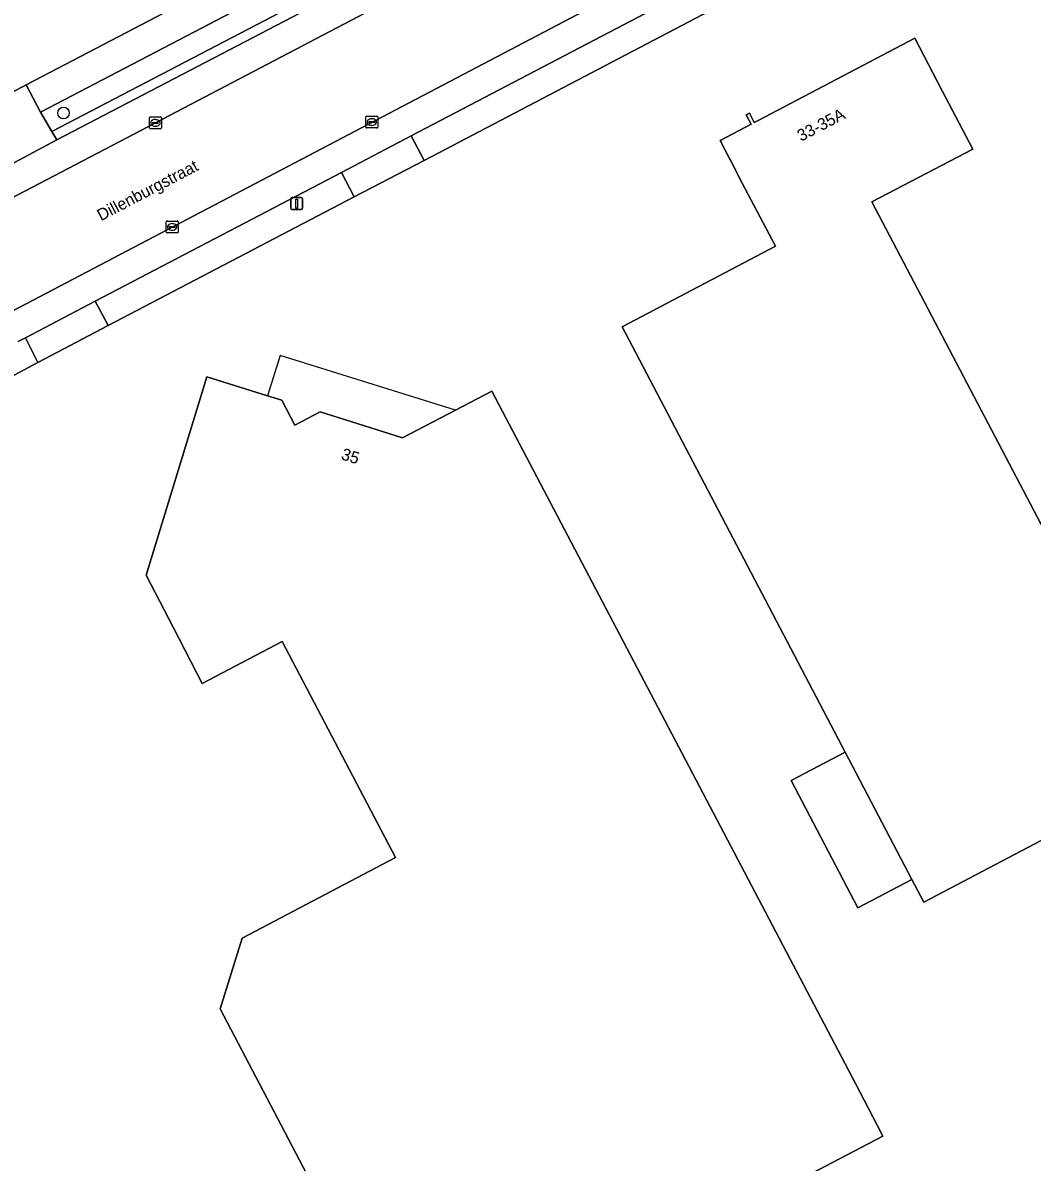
# Model space of a CAD drawing. Extents: x 157692 to 159674, y 381452 to 383291.
# Drawn here: x 158292.6 to 158377.6, y 381746.9 to 381842.8 of the extents above; entities that cross this region are included whole.
import ezdxf

# ---------------------------------------------------------------- set-up
doc = ezdxf.new("R2010")
doc.units = 0
for name, color, linetype in [('IMGEO_Boom', 7, 'Continuous'), ('IMGEO_Erf', 7, 'Continuous'), ('IMGEO_Groenvoorziening', 7, 'Continuous'), ('IMGEO_Kolk', 7, 'Continuous'), ('IMGEO_Lichtmast', 7, 'Continuous'), ('IMGEO_Openbare_ruimte_label', 7, 'Continuous'), ('IMGEO_Pand', 7, 'Continuous'), ('IMGEO_Pand_nummerreeks', 7, 'Continuous'), ('IMGEO_Pand_overbouw', 7, 'Continuous'), ('IMGEO_Parkeervlak_open', 7, 'Continuous'), ('IMGEO_Rijbaan_lokaal_gesloten', 7, 'Continuous'), ('IMGEO_Rijbaan_lokaal_open', 7, 'Continuous'), ('IMGEO_Voetpad_open', 7, 'Continuous')]:
    doc.layers.add(name, color=color, linetype=linetype)

msp = doc.modelspace()

# ---------------------------------------------------------------- linework, layer by layer
at = {"layer": 'IMGEO_Boom'}
msp.add_circle((158295.991, 381835.243), 0.489, dxfattribs=at)
at = {"layer": 'IMGEO_Erf'}
for points in [[(158217.316, 381839.906), (158270.263, 381825.792), (158286.558, 381834.286), (158292.839, 381837.605), (158310.343, 381846.755), (158316.773, 381850.116), (158323.795, 381853.778), (158342.759, 381863.76), (158347.941, 381866.531), (158348.596, 381866.872), (158358.563, 381872.057), (158364.635, 381875.26), (158392.478, 381889.849), (158400.12, 381893.872), (158401.991, 381894.865), (158408.14, 381898.064), (158436.465, 381912.9), (158441.823, 381915.706), (158446.378, 381918.092), (158458.186, 381924.156), (158466.161, 381928.413)], [(158416.142, 381764.387), (158441.975, 381777.745), (158461.034, 381788.171), (158500, 381809.488), (158502.7, 381810.965), (158517.225, 381818.911), (158502.7, 381848.284), (158500, 381853.744), (158473.086, 381908.164), (158468.009, 381905.516), (158408.054, 381874.141), (158402.221, 381871.049), (158376.84, 381857.708), (158371.263, 381854.776), (158369.169, 381853.676), (158368.188, 381853.16), (158362.112, 381850.005), (158326.367, 381831.251), (158320.477, 381828.192), (158299.749, 381817.336), (158293.835, 381814.232), (158289.45, 381811.892), (158283.086, 381808.549)]]:
    msp.add_lwpolyline(points, dxfattribs=at)
for points in [[(158357.276, 381779.033), (158361.826, 381781.42), (158345.364, 381812.81), (158343.042, 381817.238), (158355.968, 381824.024), (158352.88, 381829.87), (158352.45, 381830.742), (158352.093, 381831.422), (158351.297, 381832.94), (158353.915, 381834.314), (158353.473, 381835.085), (158353.754, 381835.222), (158354.173, 381834.448), (158354.483, 381834.611), (158367.683, 381841.542), (158370.005, 381837.115), (158372.578, 381832.209), (158364.077, 381827.77), (158389.286, 381779.728), (158368.459, 381768.773), (158367.446, 381770.704), (158362.896, 381768.317)], [(158323.96, 381772.543), (158314.42, 381790.731), (158307.678, 381787.188), (158305.25, 381791.883), (158302.954, 381796.324), (158308.072, 381813.038), (158313.184, 381811.438), (158314.365, 381811.069), (158315.463, 381808.959), (158317.611, 381810.064), (158324.541, 381807.889), (158329.01, 381810.217), (158332.059, 381811.805), (158334.384, 381807.379), (158362.682, 381753.509), (158364.526, 381750), (158365.008, 381749.083), (158325.61, 381728.481), (158323.288, 381732.91), (158314.326, 381750), (158309.193, 381759.788), (158311.05, 381765.753)]]:
    msp.add_lwpolyline(points, close=True, dxfattribs=at)
at = {"layer": 'IMGEO_Groenvoorziening'}
msp.add_lwpolyline([(158294.996, 381833.684), (158318.809, 381846.13), (158318.001, 381847.825), (158294.044, 381835.32)], close=True, dxfattribs=at)
at = {"layer": 'IMGEO_Kolk'}
for p, q in [((158303.308, 381834.912), (158304.16, 381834.912)), ((158321.455, 381834.055), (158321.455, 381834.907)), ((158321.53, 381834.981), (158322.382, 381834.981)), ((158322.456, 381834.907), (158322.456, 381834.055)), ((158303.233, 381833.986), (158303.233, 381834.838)), ((158303.492, 381834.406), (158303.492, 381834.418)), ((158303.93, 381834.369), (158303.532, 381834.369)), ((158303.535, 381834.455), (158303.933, 381834.455)), ((158303.744, 381834.132), (158303.719, 381834.132)), ((158303.721, 381834.692), (158303.746, 381834.692)), ((158303.976, 381834.418), (158303.976, 381834.406)), ((158304.234, 381834.838), (158304.234, 381833.986)), ((158322.382, 381833.981), (158321.53, 381833.981)), ((158321.714, 381834.475), (158321.714, 381834.487)), ((158322.152, 381834.438), (158321.754, 381834.438)), ((158321.757, 381834.524), (158322.155, 381834.524)), ((158321.966, 381834.201), (158321.941, 381834.201)), ((158321.943, 381834.761), (158321.968, 381834.761)), ((158322.198, 381834.487), (158322.198, 381834.475)), ((158304.16, 381833.912), (158303.308, 381833.912)), ((158304.644, 381825.222), (158304.644, 381826.074)), ((158304.719, 381826.148), (158305.571, 381826.148)), ((158304.903, 381825.642), (158304.903, 381825.654)), ((158305.341, 381825.605), (158304.943, 381825.605)), ((158304.946, 381825.691), (158305.344, 381825.691)), ((158305.155, 381825.368), (158305.13, 381825.368)), ((158305.132, 381825.928), (158305.157, 381825.928)), ((158305.387, 381825.654), (158305.387, 381825.642)), ((158305.645, 381826.074), (158305.645, 381825.222)), ((158305.571, 381825.148), (158304.719, 381825.148))]:
    msp.add_line(p, q, dxfattribs=at)
for points in [[(158303.308, 381834.912), (158304.16, 381834.912)], [(158321.455, 381834.055), (158321.455, 381834.907)], [(158321.53, 381834.981), (158322.382, 381834.981)], [(158322.456, 381834.907), (158322.456, 381834.055)], [(158303.233, 381833.986), (158303.233, 381834.838)], [(158304.234, 381834.838), (158304.234, 381833.986)], [(158322.382, 381833.981), (158321.53, 381833.981)], [(158304.16, 381833.912), (158303.308, 381833.912)], [(158304.644, 381825.222), (158304.644, 381826.074)], [(158304.719, 381826.148), (158305.571, 381826.148)], [(158305.645, 381826.074), (158305.645, 381825.222)], [(158305.571, 381825.148), (158304.719, 381825.148)]]:
    msp.add_lwpolyline(points, dxfattribs=at)
for centre, radius, start, end in [((158303.31, 381834.836), 0.0765, 91.55205, 178.44795), ((158303.31, 381834.836), 0.0765, 91.55205, 178.44795), ((158304.158, 381834.836), 0.0765, 1.55205, 88.44795), ((158304.158, 381834.836), 0.0765, 1.55205, 88.44795), ((158321.532, 381834.905), 0.0765, 91.55205, 178.44795), ((158321.532, 381834.905), 0.0765, 91.55205, 178.44795), ((158322.38, 381834.905), 0.0765, 1.55205, 88.44795), ((158322.38, 381834.905), 0.0765, 1.55205, 88.44795), ((158303.31, 381833.988), 0.0765, 181.55205, 268.44795), ((158303.31, 381833.988), 0.0765, 181.55205, 268.44795), ((158303.532, 381834.415), 0.0403, 85.87752, 175.75265), ((158303.529, 381834.405), 0.0366, 178.93798, 274.71019), ((158303.933, 381834.412), 0.043, 264.86636, 352.45326), ((158303.937, 381834.417), 0.0386, 1.73085, 96.63898), ((158304.158, 381833.988), 0.0765, 271.55205, 358.44795), ((158304.158, 381833.988), 0.0765, 271.55205, 358.44795), ((158321.532, 381834.057), 0.0765, 181.55205, 268.44795), ((158321.532, 381834.057), 0.0765, 181.55205, 268.44795), ((158321.754, 381834.484), 0.0403, 85.87752, 175.75265), ((158321.751, 381834.474), 0.0366, 178.93798, 274.71019), ((158322.155, 381834.481), 0.043, 264.86636, 352.45326), ((158322.159, 381834.486), 0.0386, 1.73085, 96.63898), ((158322.38, 381834.057), 0.0765, 271.55205, 358.44795), ((158322.38, 381834.057), 0.0765, 271.55205, 358.44795), ((158304.721, 381826.072), 0.0765, 91.55205, 178.44795), ((158304.721, 381826.072), 0.0765, 91.55205, 178.44795), ((158304.943, 381825.651), 0.0403, 85.87752, 175.75265), ((158304.94, 381825.641), 0.0366, 178.93798, 274.71019), ((158305.344, 381825.648), 0.043, 264.86636, 352.45326), ((158305.348, 381825.653), 0.0386, 1.73085, 96.63898), ((158305.569, 381826.072), 0.0765, 1.55205, 88.44795), ((158305.569, 381826.072), 0.0765, 1.55205, 88.44795), ((158304.721, 381825.224), 0.0765, 181.55205, 268.44795), ((158304.721, 381825.224), 0.0765, 181.55205, 268.44795), ((158305.569, 381825.224), 0.0765, 271.55205, 358.44795), ((158305.569, 381825.224), 0.0765, 271.55205, 358.44795)]:
    msp.add_arc(centre, radius, start, end, dxfattribs=at)
for centre, major_axis, ratio, start_param, end_param in [((158303.72, 381834.412), (-0.387, 0.002), 0.722429, 4.712389, 7.853982), ((158303.745, 381834.412), (-0.39, 0.002), 0.717154, 1.570796, 4.712389), ((158321.942, 381834.481), (-0.387, 0.002), 0.722429, 4.712389, 7.853982), ((158321.967, 381834.481), (-0.39, 0.002), 0.717154, 1.570796, 4.712389), ((158305.131, 381825.648), (-0.387, 0.002), 0.722429, 4.712389, 7.853982), ((158305.156, 381825.648), (-0.39, 0.002), 0.717154, 1.570796, 4.712389)]:
    msp.add_ellipse(centre, major_axis=major_axis, ratio=ratio, start_param=start_param, end_param=end_param, dxfattribs=at)
at = {"layer": 'IMGEO_Lichtmast'}
for p, q in [((158315.13, 381827.216), (158315.13, 381828.016)), ((158315.13, 381828.016), (158315.13, 381827.216)), ((158315.23, 381828.116), (158316.02, 381828.116)), ((158316.02, 381828.116), (158315.23, 381828.116)), ((158316.12, 381828.016), (158316.12, 381827.216)), ((158316.12, 381827.216), (158316.12, 381828.016)), ((158316.02, 381827.116), (158315.23, 381827.116)), ((158315.23, 381827.116), (158316.02, 381827.116))]:
    msp.add_line(p, q, dxfattribs=at)
msp.add_lwpolyline([(158315.55, 381827.991), (158315.7, 381827.991), (158315.7, 381827.241), (158315.55, 381827.241), (158315.55, 381827.991)], dxfattribs=at)
for centre, start, end in [((158315.23, 381828.016), 90, 180), ((158315.23, 381828.016), 90, 180), ((158316.02, 381828.016), 0, 90), ((158316.02, 381828.016), 360, 90), ((158315.23, 381827.216), 180, 270), ((158315.23, 381827.216), 180, 270), ((158316.02, 381827.216), 270, 0), ((158316.02, 381827.216), 270, 0)]:
    msp.add_arc(centre, 0.1, start, end, dxfattribs=at)
at = {"layer": 'IMGEO_Pand'}
for points in [[(158364.077, 381827.77), (158372.578, 381832.209), (158370.005, 381837.115), (158367.683, 381841.542), (158354.483, 381834.611), (158354.173, 381834.448), (158353.754, 381835.222), (158353.473, 381835.085), (158353.915, 381834.314), (158351.297, 381832.94), (158352.093, 381831.422), (158352.45, 381830.742), (158352.88, 381829.87), (158355.968, 381824.024), (158343.042, 381817.238), (158345.364, 381812.81), (158361.826, 381781.42), (158367.446, 381770.704), (158368.459, 381768.773), (158389.286, 381779.728)], [(158313.184, 381811.438), (158308.072, 381813.038), (158302.954, 381796.324), (158305.25, 381791.883), (158307.678, 381787.188), (158314.42, 381790.731), (158323.96, 381772.543), (158311.05, 381765.753), (158309.193, 381759.788), (158314.326, 381750), (158323.288, 381732.91), (158325.61, 381728.481), (158365.008, 381749.083), (158364.526, 381750), (158362.682, 381753.509), (158334.384, 381807.379), (158332.059, 381811.805), (158329.01, 381810.217), (158324.541, 381807.889), (158317.611, 381810.064), (158315.463, 381808.959), (158314.365, 381811.069)], [(158361.826, 381781.42), (158357.276, 381779.033), (158362.896, 381768.317), (158367.446, 381770.704)]]:
    msp.add_lwpolyline(points, close=True, dxfattribs=at)
at = {"layer": 'IMGEO_Pand_overbouw'}
msp.add_lwpolyline([(158329.01, 381810.217), (158314.225, 381814.834), (158313.184, 381811.438), (158314.365, 381811.069), (158315.463, 381808.959), (158317.611, 381810.064), (158324.541, 381807.889)], close=True, dxfattribs=at)
at = {"layer": 'IMGEO_Parkeervlak_open'}
for points in [[(158457.404, 381917.836), (158454, 381916.055), (158450.723, 381914.341), (158444.327, 381910.99), (158438.977, 381908.187), (158410.471, 381893.25), (158404.483, 381890.119), (158402.628, 381889.151), (158394.949, 381885.105), (158367.135, 381870.529), (158361.052, 381867.333), (158352.126, 381862.671), (158343.994, 381858.396), (158326.305, 381849.121), (158319.191, 381845.384), (158295.421, 381832.972), (158289.047, 381829.577), (158275.611, 381822.585), (158273.839, 381821.727), (158272.432, 381821.141), (158272.056, 381820.902), (158271.811, 381820.664), (158269.983, 381818.259)], [(158275.635, 381819.726), (158303.732, 381834.411), (158354.339, 381860.942), (158456.473, 381914.515)], [(158465.398, 381909.602), (158462.964, 381908.32), (158340.401, 381844.12), (158287.161, 381816.195)], [(158292.185, 381815.989), (158292.781, 381816.313), (158298.654, 381819.389), (158319.401, 381830.234), (158325.276, 381833.312), (158361.043, 381852.051), (158367.101, 381855.247), (158370.176, 381856.864), (158375.752, 381859.796), (158401.117, 381873.133), (158406.97, 381876.204), (158463.062, 381905.633)]]:
    msp.add_lwpolyline(points, dxfattribs=at)
at = {"layer": 'IMGEO_Rijbaan_lokaal_gesloten'}
for points in [[(158462.964, 381908.32), (158465.398, 381909.602), (158465.751, 381909.788), (158471.08, 381912.561), (158472.817, 381913.475), (158469.812, 381921.671), (158469.469, 381921.453), (158467.76, 381920.403), (158467.185, 381920.095), (158464.206, 381918.501), (158463.074, 381917.968), (158462.356, 381917.596), (158458.149, 381915.386), (158456.473, 381914.515), (158354.339, 381860.942), (158303.732, 381834.411), (158275.635, 381819.726)], [(158280.869, 381812.874), (158287.161, 381816.195), (158340.401, 381844.12), (158462.964, 381908.32)]]:
    msp.add_lwpolyline(points, dxfattribs=at)
at = {"layer": 'IMGEO_Rijbaan_lokaal_open'}
msp.add_lwpolyline([(158288.606, 381830.362), (158289.047, 381829.577), (158295.421, 381832.972), (158294.996, 381833.684), (158294.044, 381835.32), (158292.839, 381837.605), (158286.558, 381834.286), (158287.729, 381832.027)], close=True, dxfattribs=at)
at = {"layer": 'IMGEO_Voetpad_open'}
for points in [[(158325.276, 381833.312), (158326.367, 381831.251), (158362.112, 381850.005), (158361.043, 381852.051)], [(158318.001, 381847.825), (158316.773, 381850.116), (158310.343, 381846.755), (158292.839, 381837.605), (158294.044, 381835.32)], [(158318.809, 381846.13), (158294.996, 381833.684), (158295.421, 381832.972), (158319.191, 381845.384)], [(158319.401, 381830.234), (158320.477, 381828.192), (158326.367, 381831.251), (158325.276, 381833.312)], [(158298.654, 381819.389), (158299.749, 381817.336), (158320.477, 381828.192), (158319.401, 381830.234)], [(158292.781, 381816.313), (158293.835, 381814.232), (158299.749, 381817.336), (158298.654, 381819.389)]]:
    msp.add_lwpolyline(points, close=True, dxfattribs=at)
msp.add_lwpolyline([(158287.161, 381816.195), (158289.45, 381811.892), (158293.835, 381814.232), (158292.781, 381816.313), (158292.185, 381815.989)], dxfattribs=at)

# ---------------------------------------------------------------- texts
at = {"layer": 'IMGEO_Openbare_ruimte_label'}
msp.add_text('Dillenburgstraat', height=1, rotation=27.64114, dxfattribs=at).set_placement((158299.147, 381826.119))
at = {"layer": 'IMGEO_Pand_nummerreeks'}
for s, rotation, p in [('33-35A', 27.69678, (158358.112, 381832.813)), ('35', 342.57539, (158319.306, 381806.095))]:
    msp.add_text(s, height=1, rotation=rotation, dxfattribs=at).set_placement(p)

doc.saveas('drawing.dxf')
